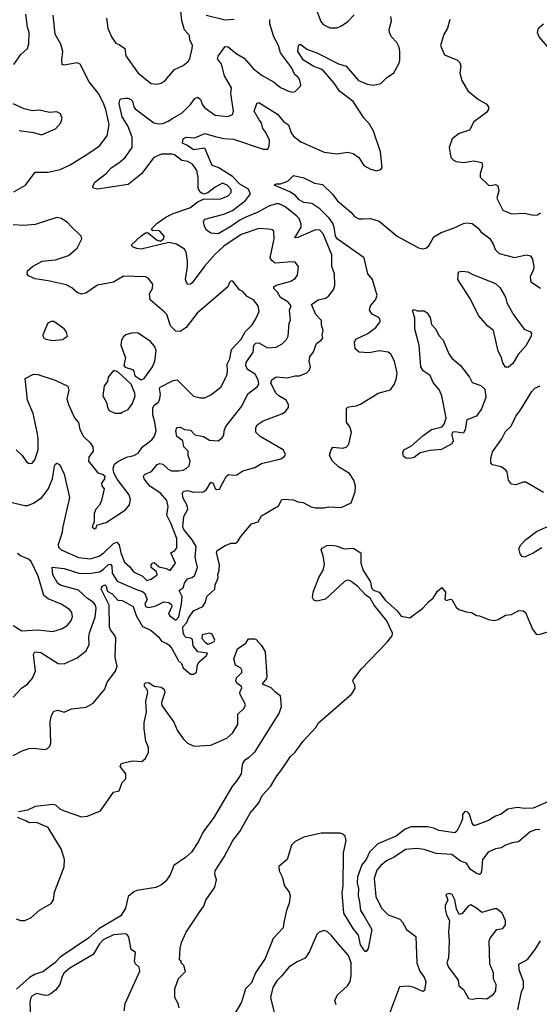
# Model space of a CAD drawing. Extents: x 1892934 to 2008621, y 567149 to 683290.
# Tile 271 of 298: x 1951989 to 1955567, y 656409 to 663184. Entities that reach past the tile are written whole.
import ezdxf

# ---------------------------------------------------------------- set-up
doc = ezdxf.new("R2010")
doc.units = 0

msp = doc.modelspace()

# ---------------------------------------------------------------- linework, layer by layer
at = {"layer": '0CON20XD'}
for points in [[(1952587.1, 663195), (1952596.4, 663125), (1952621.5, 663065), (1952651.2, 663021.2), (1952675, 663012.1), (1952712.9, 662985), (1952720, 662935), (1952804.6, 662814.6), (1952895, 662745.7), (1952935, 662740.8), (1952964.2, 662745.8), (1952990, 662765), (1953055, 662841.4), (1953115, 662869.4), (1953150, 662895), (1953161.4, 662915), (1953177.8, 662985), (1953178.5, 663005), (1953161.5, 663045), (1953159.2, 663075), (1953124.5, 663114.5), (1953105.9, 663175), (1953087.7, 663355)], [(1951916.6, 659866.6), (1952025, 659840), (1952045, 659840.8), (1952085, 659857.1), (1952140.8, 659895), (1952186.2, 659953.8), (1952215.6, 660025), (1952227.9, 660112.1), (1952235, 660126.2), (1952245, 660131.2), (1952265, 660121.2), (1952295, 660056.2), (1952331.5, 659895), (1952284, 659685), (1952281.5, 659655), (1952253.1, 659573.1), (1952255.6, 659555), (1952274.3, 659535), (1952394.3, 659484.3), (1952475.7, 659474.3), (1952535, 659492.2), (1952566.1, 659513.9), (1952635, 659579.3), (1952658.3, 659588.2), (1952675, 659569.4), (1952684.6, 659514.6), (1952710.6, 659450.6), (1952748.1, 659418.1), (1952773, 659385), (1952833.9, 659353.9), (1952865.5, 659325.5), (1952895, 659334.1), (1952935.5, 659365), (1952931.7, 659385), (1952894.2, 659415), (1952895, 659433.8), (1952905, 659447.5), (1952915, 659448), (1952949.4, 659419.4), (1952998, 659408), (1953025, 659393.3), (1953061.4, 659445), (1953030, 659515), (1953057.8, 659532.2), (1953070, 659550), (1953070.2, 659615), (1953030.5, 659720.5), (1953002.3, 659775), (1953010.4, 659835), (1953003.1, 659875), (1952958.7, 659925), (1952884.7, 659975), (1952846.2, 660025), (1952841.9, 660045), (1952853.4, 660056.6), (1952895.7, 660075), (1952935, 660123.1), (1952955, 660129.4), (1952975, 660124.3), (1953010.8, 660090.8), (1953035, 660080), (1953085, 660078.5), (1953115, 660084.5), (1953135.3, 660094.7), (1953155.7, 660115), (1953163.1, 660145), (1953150, 660185), (1953148.5, 660215), (1953120, 660245), (1953111.8, 660285), (1953070.4, 660315), (1953064.2, 660355.8), (1953071.3, 660378.7), (1953095, 660380), (1953124.8, 660364.8), (1953165, 660358.9), (1953195, 660326.5), (1953255, 660316.2), (1953295, 660291.1), (1953355, 660285.6), (1953383.6, 660306.4), (1953394.2, 660325), (1953396.9, 660355), (1953408.9, 660385), (1953518.5, 660525), (1953560.2, 660609.8), (1953625, 660657.1), (1953635.3, 660674.7), (1953630.3, 660705), (1953610.8, 660745), (1953557.1, 660777.1), (1953545.3, 660804.7), (1953548.8, 660825), (1953596.4, 660895), (1953600.4, 660945), (1953615, 660958.5), (1953635, 660959.6), (1953695, 660926.7), (1953755, 660930.6), (1953797.4, 660952.6), (1953826.4, 660983.6), (1953836.9, 661005), (1953843.6, 661095), (1953854.3, 661115.7), (1953846, 661185), (1953858.5, 661215), (1953835, 661242.5), (1953785, 661271.1), (1953765, 661309.1), (1953739.1, 661335), (1953739.4, 661345), (1953755, 661357.1), (1953855.7, 661384.3), (1953885, 661402.2), (1953902.5, 661425), (1953908.1, 661485), (1953885, 661514.2), (1953865, 661518.6), (1953747.7, 661507.7), (1953725, 661526.4), (1953714.7, 661545.3), (1953742.1, 661675), (1953738.3, 661728.3), (1953727.3, 661737.3), (1953702.2, 661742.2), (1953635, 661747.1), (1953514.4, 661705), (1953394.8, 661625.2), (1953335, 661570), (1953265, 661490.8), (1953176.4, 661373.6), (1953165, 661363.3), (1953145, 661360.8), (1953131.3, 661395), (1953144.7, 661485), (1953144.1, 661524.1), (1953134.5, 661585), (1953123.1, 661605), (1953069.7, 661639.7), (1953015, 661649.6), (1952825, 661604.5), (1952795, 661608.6), (1952765, 661621.2), (1952760, 661635), (1952824.6, 661695.4), (1952855, 661718.1), (1952869.7, 661719.7), (1952935, 661666.4), (1952959.8, 661660.2), (1952981.4, 661678.6), (1952982.8, 661695), (1952955, 661727.5), (1952945, 661732.8), (1952905, 661731.1), (1952895.7, 661745), (1952935, 661783.6), (1952994.3, 661825), (1953045, 661850.5), (1953161.7, 661888.3), (1953218, 661932), (1953255, 661948), (1953375, 661950), (1953425, 661970.6), (1953446.2, 661995), (1953444.5, 662015), (1953418.2, 662045), (1953385, 662058.8), (1953335, 662031.8), (1953285, 661991.9), (1953255.9, 661984.1), (1953245, 661987.1), (1953229.4, 661999.4), (1953218.9, 662025), (1953218.5, 662095), (1953209.4, 662145), (1953179.3, 662189.3), (1953147.1, 662207.1), (1953105, 662213.9), (1953055, 662254.2), (1953038.9, 662258.9), (1952965, 662259.5), (1952912.5, 662235), (1952827.5, 662122.5), (1952735, 662050.5), (1952525, 662018), (1952497.5, 662025), (1952492.5, 662035), (1952506.7, 662065), (1952585, 662124.2), (1952618, 662165), (1952671.5, 662198.5), (1952715, 662236.4), (1952763.6, 662305), (1952763.9, 662375), (1952733, 662453), (1952695, 662516), (1952674.4, 662605), (1952678.3, 662631.7), (1952685, 662640), (1952716.9, 662643.1), (1952735, 662643.5), (1952754.3, 662635), (1952765, 662622.9), (1952774.6, 662585), (1952785, 662570), (1952913.8, 662475), (1952945, 662467.5), (1952975, 662470.5), (1953012, 662485), (1953043.1, 662506.9), (1953107.8, 662542.2), (1953165, 662599.2), (1953195, 662642), (1953215, 662650), (1953234.7, 662634.7), (1953248.6, 662598.6), (1953265, 662576.5), (1953335, 662527.5), (1953423.2, 662516.8), (1953455, 662531.2), (1953461.2, 662555), (1953443.3, 662675), (1953446.7, 662715), (1953398.4, 662798.4), (1953378.2, 662878.2), (1953350, 662915), (1953355, 662933.8), (1953405, 662999.4), (1953425, 662997.8), (1953480.4, 662950.4), (1953535, 662918.2), (1953600, 662845), (1953658.6, 662798.6), (1953736.2, 662755), (1953785, 662718), (1953840.9, 662690.9), (1953865, 662685.8), (1953885, 662690), (1953920, 662725), (1953924, 662735), (1953915.6, 662775), (1953902.3, 662792.3), (1953884.2, 662804.2), (1953859.6, 662855), (1953785.4, 662955), (1953772.1, 663005), (1953738.6, 663065), (1953712.5, 663155), (1953711.6, 663185)], [(1951949.5, 662875), (1951997.1, 662945), (1952042.5, 662985), (1952051.4, 663018.6), (1952055.6, 663095), (1952042.6, 663132.6), (1952031.7, 663221.7)], [(1951949.8, 662000.2), (1952028.8, 662045), (1952095, 662133.8), (1952185, 662135.6), (1952266.9, 662153.1), (1952336.1, 662183.9), (1952465.4, 662264.6), (1952539.2, 662315), (1952591.9, 662385), (1952606.4, 662463.6), (1952582.3, 662565), (1952565, 662612.9), (1952531.1, 662675), (1952468.6, 662755), (1952405, 662877.5), (1952385, 662886.7), (1952295, 662870), (1952282.5, 662875), (1952278.8, 662905), (1952286.9, 662965), (1952272.1, 663015), (1952233.6, 663085), (1952218.9, 663215)], [(1954065, 660977.5), (1954075.8, 660995), (1954072.5, 661015), (1954078.9, 661045), (1954066.7, 661085), (1954067.1, 661115), (1954028.2, 661155), (1953998, 661225), (1954045, 661255.7), (1954095, 661268.5), (1954115, 661281.1), (1954150.8, 661325), (1954159.2, 661355), (1954156.5, 661435), (1954139.2, 661485), (1954139.1, 661565), (1954079.1, 661709.1), (1954055, 661734.5), (1954025, 661737.9), (1953905, 661685.8), (1953883.5, 661683.5), (1953926.5, 661755), (1953926.8, 661776.8), (1953912.9, 661815), (1953895.5, 661835), (1953817.5, 661895), (1953775, 661917.1), (1953755, 661917.3), (1953705, 661901.1), (1953625, 661857.1), (1953545.9, 661824.1), (1953505.1, 661804.9), (1953449.4, 661765), (1953355, 661711.1), (1953304.4, 661714.4), (1953276.2, 661735), (1953261.2, 661761.2), (1953254.5, 661795), (1953265, 661810.8), (1953395, 661845.7), (1953455, 661870.2), (1953545, 661940.5), (1953577.5, 661985), (1953565, 662016.4), (1953505, 662052.5), (1953455, 662103.8), (1953355, 662166.5), (1953315, 662181.1), (1953265, 662300), (1953185, 662288), (1953145, 662318.7), (1953109.2, 662335), (1953114.2, 662365), (1953135, 662374.4), (1953195, 662370.5), (1953265, 662399.5), (1953335, 662380.4), (1953395, 662366.8), (1953460.9, 662360.9), (1953665, 662293.5), (1953696.9, 662293.1), (1953707.6, 662312.4), (1953708.2, 662355), (1953685, 662407.5), (1953664.1, 662435), (1953654.7, 662474.7), (1953637.3, 662495), (1953604.5, 662555), (1953622.9, 662607.1), (1953635, 662613.8), (1953765, 662534.6), (1953805, 662482.7), (1953840.7, 662460.7), (1953859.3, 662405), (1953875, 662383.3), (1953925, 662343.1), (1954085, 662272.2), (1954175, 662260.6), (1954245, 662272.5), (1954285, 662262.5), (1954323.8, 662235), (1954359.7, 662179.7), (1954405, 662156), (1954445, 662144.2), (1954475, 662152), (1954485.7, 662165), (1954472.5, 662275), (1954424.1, 662415.9), (1954398.2, 662465), (1954358.7, 662508.7), (1954285, 662620.5), (1954192, 662692), (1954155, 662747.6), (1954081.2, 662831.2), (1954064.2, 662844.2), (1954015, 662861.2), (1953943.9, 662905), (1953904.1, 662965), (1953908.6, 663005), (1953915, 663014), (1953925, 663012.5), (1953965, 662980.5), (1954035, 662956.2), (1954185, 662879.2), (1954236, 662865), (1954321.9, 662765), (1954380.5, 662740.5), (1954426.2, 662733.8), (1954475, 662745.7), (1954515, 662783.3), (1954565, 662816.9), (1954600.8, 662885), (1954605.3, 662904.7), (1954607.3, 662965), (1954601.1, 662995), (1954585, 663025.6), (1954547.6, 663067.6), (1954536.2, 663095), (1954533.9, 663116.1), (1954548.9, 663175), (1954544.1, 663205)], [(1953274.2, 663215), (1953405, 663182.2), (1953465, 663187.5)], [(1954036.9, 663236.9), (1954062.1, 663172.1), (1954079.7, 663149.7), (1954125, 663127.1), (1954175, 663128.6), (1954205, 663140.8), (1954248, 663172), (1954293.1, 663216.9)], [(1954951.6, 663185), (1954934, 663125), (1954908.5, 663081.5), (1954887.5, 663005), (1954915, 662942.9), (1955003.8, 662905), (1955018.7, 662888.7), (1955027.1, 662865), (1955020, 662815), (1955032.5, 662765), (1955075, 662693.3), (1955147.5, 662635), (1955200, 662605), (1955216.1, 662583.9), (1955216, 662565), (1955204.2, 662545), (1955115, 662480), (1955085, 662422.5), (1955015, 662400), (1954965.6, 662365), (1954947.1, 662305), (1954956.5, 662236.5), (1954975, 662216.9), (1954995, 662207.5), (1955045, 662200.8), (1955115, 662212.3), (1955172, 662202), (1955175.7, 662175), (1955160, 662125), (1955159.7, 662099.7), (1955216.2, 662046.2), (1955233.5, 662043.5), (1955265, 662050), (1955280.8, 662040.8), (1955287.3, 662005), (1955274.8, 661954.8), (1955315, 661873.1), (1955375, 661847.1), (1955465, 661853.1), (1955525, 661839.2), (1955555, 661840), (1955574.4, 661855.6)], [(1955635.4, 662985), (1955565.7, 663065), (1955553.1, 663095), (1955560, 663125), (1955595.3, 663154.7)], [(1951985, 662421.4), (1952085, 662408), (1952138.3, 662391.7), (1952235, 662433.8), (1952273.3, 662475), (1952281.2, 662505), (1952270, 662535), (1952245, 662550), (1952195, 662546.2), (1952125, 662560), (1952075, 662557.1), (1952020.3, 662570.3), (1951945, 662605.6)], [(1951945, 658120), (1952006.1, 658153.9), (1952055, 658168.8), (1952085, 658171.2), (1952165, 658161.2), (1952180.5, 658169.5), (1952196, 658184), (1952204, 658205), (1952198.5, 658355), (1952207.1, 658395), (1952224.3, 658425.7), (1952251.7, 658431.7), (1952295, 658420), (1952345, 658440.8), (1952447.3, 658452.7), (1952495, 658482), (1952575, 658576.7), (1952591.9, 658625), (1952648.1, 658701.9), (1952659.6, 658735), (1952646.2, 658795), (1952650.7, 658925), (1952645, 658945.5), (1952615.4, 658985), (1952608.2, 659005), (1952606.3, 659155), (1952550.6, 659265), (1952557.5, 659285), (1952575, 659295.7), (1952585.3, 659285.3), (1952591.1, 659251.1), (1952625, 659233.9), (1952665, 659190.6), (1952695, 659186.2), (1952769.5, 659145), (1952790.2, 659085), (1952835, 659008.2), (1952892.7, 658982.7), (1952948, 658935), (1952966.4, 658906.4), (1953002.4, 658892.4), (1953019.1, 658879.1), (1953037.3, 658857.3), (1953083.1, 658773.1), (1953103.2, 658753.2), (1953115, 658723.8), (1953165, 658680), (1953185, 658680), (1953207.5, 658695), (1953214, 658745), (1953223.8, 658765), (1953275, 658810), (1953282, 658825), (1953215, 658834.2), (1953182.5, 658875), (1953178, 658918), (1953165, 658927.2), (1953135, 658932.5), (1953125, 658944), (1953115.8, 658965.8), (1953111.8, 659005), (1953140.8, 659035), (1953151.4, 659065), (1953185, 659116), (1953250.8, 659145), (1953269.2, 659175), (1953278, 659215), (1953332.9, 659265), (1953334.3, 659295), (1953355, 659342.5), (1953353.1, 659365), (1953363.4, 659396.6), (1953364.6, 659435), (1953343.9, 659515), (1953349.1, 659530.9), (1953405, 659566.7), (1953445, 659581.2), (1953475, 659582), (1953489.3, 659590.7), (1953512.7, 659627.3), (1953585.6, 659714.4), (1953630.5, 659729.5), (1953655, 659770), (1953771.9, 659838.1), (1953795, 659882), (1953805, 659885.7), (1953875, 659879.2), (1953905, 659866.2), (1953941.7, 659861.7), (1953995, 659832), (1954025, 659824), (1954085, 659823.8), (1954115, 659831.2), (1954203.6, 659826.4), (1954271.7, 659858.3), (1954300, 659935), (1954302, 659975), (1954289.4, 660015), (1954260.8, 660060.8), (1954185, 660106.2), (1954142.2, 660145), (1954122.9, 660185), (1954130.5, 660219.5), (1954145, 660243.3), (1954215, 660234.4), (1954237.2, 660242.8), (1954255, 660263.3), (1954274.3, 660345), (1954262.4, 660382.4), (1954240, 660415), (1954238.8, 660511.2), (1954255, 660520.8), (1954305, 660525.8), (1954335, 660537.5), (1954457, 660613), (1954542.3, 660637.7), (1954567.3, 660672.7), (1954581.2, 660708.8), (1954587.9, 660752.1), (1954570.8, 660835), (1954545, 660881.2), (1954526.7, 660895), (1954465, 660904.4), (1954395, 660892.5), (1954325.8, 660895.8), (1954299.5, 660919.5), (1954294.4, 660965), (1954304.3, 660985), (1954385, 661024.4), (1954442, 661065), (1954470, 661105), (1954469.2, 661125), (1954462, 661135), (1954415, 661157.5), (1954398, 661185), (1954403.8, 661215), (1954438.9, 661255), (1954450.9, 661285), (1954418.8, 661395), (1954385.5, 661435), (1954361.4, 661545), (1954174.3, 661675), (1954163.7, 661695), (1954154, 661755), (1954142.2, 661785), (1954118.9, 661818.9), (1954055, 661881.4), (1953999.8, 661919.8), (1953946.5, 661925), (1953914, 661944), (1953885.8, 661975.7), (1953849.3, 661999.3), (1953742, 662045), (1953755, 662053.8), (1953783.9, 662053.9), (1953835, 662072.9), (1953875, 662112), (1953946.1, 662096.1), (1954019.3, 662059.3), (1954075, 662050), (1954142.9, 661982.9), (1954175, 661940.6), (1954269.5, 661859.5), (1954295, 661830), (1954325, 661814.3), (1954355, 661813.3)], [(1951965, 660224), (1952007.1, 660185), (1952035, 660140.8), (1952055, 660130.8), (1952075, 660132.5), (1952092.9, 660155), (1952116.7, 660223.3), (1952116.7, 660305), (1952110, 660345), (1952082.1, 660475), (1952042.9, 660565), (1952026.7, 660715), (1952085, 660745.7), (1952113, 660743), (1952234.4, 660704.4), (1952321.7, 660661.7), (1952327.8, 660635), (1952314, 660575), (1952324.3, 660535), (1952367.1, 660445), (1952395, 660412.5), (1952403.5, 660363.5), (1952428.5, 660315), (1952475, 660271.4), (1952492.9, 660245), (1952494.3, 660215), (1952465, 660173.3), (1952464, 660145), (1952526.1, 660066.1), (1952565, 660054), (1952575.7, 660045), (1952574, 660025), (1952552.9, 659995), (1952555, 659976.7), (1952571.4, 659955), (1952553.5, 659875), (1952537.8, 659842.2), (1952514.4, 659815), (1952501.4, 659785), (1952501.9, 659771.9), (1952501.2, 659728.8), (1952487.5, 659695), (1952505, 659680), (1952516.7, 659685), (1952520, 659705), (1952585, 659724), (1952717.9, 659812.1), (1952745.4, 659844.6), (1952752.7, 659882.7), (1952742.9, 659915), (1952661.3, 660021.3), (1952636.8, 660066.8), (1952632.1, 660097.9), (1952642.5, 660125), (1952665, 660143.1), (1952725, 660174.3), (1952774.3, 660184.3), (1952805, 660201.9), (1952835.4, 660244.6), (1952898.3, 660291.7), (1952916.2, 660313.8), (1952928.9, 660355), (1952920.4, 660415), (1952905.4, 660465), (1952905, 660510), (1952915, 660532), (1952945, 660552), (1952952.9, 660565), (1952959.5, 660605), (1952952.9, 660645), (1952957.5, 660655), (1953045, 660701.9), (1953072.5, 660705), (1953185, 660594.2), (1953235, 660580.8), (1953265, 660582), (1953305, 660602), (1953375, 660656.2), (1953414.3, 660735), (1953419.4, 660765), (1953416.9, 660813.1), (1953435, 660850.6), (1953448.4, 660915), (1953515, 660984.4), (1953540.5, 661035), (1953589.6, 661085), (1953615.6, 661125), (1953636.9, 661175), (1953631.4, 661215), (1953600, 661255), (1953555, 661280), (1953525, 661313.3), (1953502.5, 661325), (1953457.5, 661385), (1953445, 661386.7), (1953433.3, 661375), (1953422.5, 661345), (1953211.9, 661165), (1953135.7, 661065), (1953095, 661038.5), (1953065, 661040), (1953028.2, 661078.2), (1953001.5, 661155), (1952985, 661174.4), (1952887.5, 661255), (1952883.5, 661296.5), (1952904.3, 661335), (1952905.8, 661365), (1952873.3, 661405), (1952855, 661414), (1952705, 661418.6), (1952635, 661376.7), (1952525, 661356.7), (1952445, 661302.9), (1952415, 661294.3), (1952385, 661306.7), (1952348.3, 661338.2), (1952309.6, 661359.6), (1952185, 661387.7), (1952095, 661400.5), (1952050.3, 661420.3), (1952041.2, 661435), (1952044, 661455), (1952078, 661485), (1952145, 661522.9), (1952235, 661531.9), (1952325, 661560.6), (1952385, 661611.2), (1952416.7, 661675), (1952412.5, 661695), (1952338.8, 661765), (1952321.2, 661785), (1952277.5, 661815), (1952245, 661822.5), (1952095, 661774.4), (1952015, 661767.8), (1951945, 661772.9)], [(1954355, 661813.3), (1954405, 661815.5), (1954465, 661797.5), (1954588.6, 661695), (1954735, 661614.4), (1954762.5, 661607.5), (1954785, 661612.5), (1954805, 661628), (1954839.5, 661690.5), (1954890.2, 661719.8), (1954975, 661748.4), (1955045, 661782), (1955065, 661786.2), (1955105, 661780.6), (1955145, 661748.8), (1955164.2, 661725), (1955225, 661678.9), (1955252.2, 661635), (1955263.4, 661603.4), (1955290, 661575), (1955395, 661546.9), (1955475.7, 661565.7), (1955505, 661558), (1955520.8, 661535), (1955530, 661485), (1955527.1, 661465), (1955504.3, 661415), (1955508.8, 661378.8), (1955575, 661335.7)], [(1955333.1, 660793.1), (1955315, 660823.3), (1955303.3, 660865), (1955283.6, 660903.6), (1955250.7, 661045), (1955212.6, 661075), (1955151.3, 661145), (1955087.9, 661267.9), (1955004.6, 661395), (1955011.2, 661448.8), (1955035, 661453.3), (1955075, 661448.6), (1955109.5, 661429.5), (1955265, 661368.6), (1955295, 661342), (1955334.5, 661275), (1955343.1, 661235), (1955391.1, 661151.1), (1955463.1, 661055), (1955506.8, 661036.8), (1955513.4, 661025), (1955509.6, 661005), (1955475, 660940), (1955421, 660879), (1955385, 660818), (1955355, 660793.2), (1955333.1, 660793.1)], [(1954675, 660164.5), (1954647, 660167), (1954631.2, 660181.2), (1954626.1, 660203.9), (1954633.3, 660225), (1954687.6, 660252.4), (1954765, 660321.3), (1954825, 660363.2), (1954897.6, 660382.4), (1954914.7, 660405.3), (1954924.7, 660445), (1954895.4, 660594.6), (1954879.7, 660635), (1954835, 660686.5), (1954815.2, 660735.2), (1954766.7, 660766.8), (1954751.1, 660795), (1954740.6, 660945), (1954709.2, 661055), (1954710.7, 661130.7), (1954692.5, 661185), (1954705, 661190), (1954725, 661180), (1954775, 661180), (1954795, 661167.5), (1954815.8, 661135), (1954825.5, 661085.5), (1954854.2, 661055), (1954875, 661011.2), (1954905, 660977.5), (1954944.2, 660885), (1954964.6, 660854.6), (1955024.6, 660804.6), (1955087.1, 660725), (1955105, 660686.2), (1955165, 660665.7), (1955191.5, 660641.5), (1955198.1, 660585), (1955168.8, 660505), (1955135, 660455.4), (1955068.6, 660431.4), (1955056.8, 660365), (1955045, 660338), (1954985, 660348.5), (1954965.8, 660344.2), (1954963.5, 660325), (1954972.7, 660285), (1954964.4, 660265), (1954894.2, 660225.8), (1954815, 660219.1), (1954746.1, 660203.9), (1954705, 660171.4), (1954675, 660164.5)], [(1952215, 660976.7), (1952285, 660983.8), (1952317.5, 661005), (1952312.5, 661032.5), (1952296.4, 661056.4), (1952225, 661107.5), (1952205, 661107.5), (1952183.6, 661096.4), (1952147.5, 661015), (1952152.5, 660995), (1952170, 660985), (1952215, 660976.7)], [(1952825, 660704.8), (1952847.3, 660715), (1952904.2, 660795), (1952920, 660835), (1952929.2, 660905), (1952917, 660937), (1952889.1, 660969.1), (1952805, 661026.2), (1952765, 661028.8), (1952720, 661015), (1952700.7, 660999.3), (1952690.7, 660979.3), (1952686.7, 660945), (1952718.1, 660858.1), (1952707.3, 660805), (1952715, 660792.1), (1952765, 660777.3), (1952775, 660764.4), (1952783, 660733), (1952825, 660704.8)], [(1951945, 658521.2), (1952001.4, 658585), (1952045, 658614.3), (1952077.7, 658652.3), (1952098.5, 658701.5), (1952083.8, 658815), (1952094, 658835), (1952135, 658828.8), (1952255, 658754.4), (1952295, 658752.2), (1952385, 658792.9), (1952448, 658842), (1952467.5, 658885), (1952466.2, 658936.2), (1952468.8, 658965), (1952508.1, 659071.9), (1952515.8, 659135), (1952510.5, 659155), (1952494.7, 659175), (1952455, 659201.6), (1952395, 659258.4), (1952275, 659290.2), (1952251.5, 659305), (1952217.5, 659365), (1952213.8, 659416.2), (1952295, 659408.4), (1952395.7, 659375.7), (1952465, 659372.9), (1952537.8, 659385), (1952565, 659400.5), (1952600.9, 659435), (1952615, 659438.2), (1952624.2, 659424.3), (1952626.5, 659375), (1952661.2, 659321.2), (1952792.3, 659262.3), (1952835, 659249), (1952850.5, 659235), (1952866.1, 659195), (1952850.5, 659165), (1952856.2, 659145), (1952875, 659139.8), (1952922.5, 659147.5), (1952982.3, 659177.7), (1953015, 659174.6), (1953035, 659158.9), (1953036.7, 659145), (1953014.4, 659095), (1953022.3, 659082.3), (1953065, 659053.1), (1953085.3, 659075), (1953103.1, 659165), (1953107.3, 659215), (1953086.2, 659255), (1953114.1, 659275), (1953123.2, 659306.8), (1953145, 659336.2), (1953175, 659344.8), (1953192.3, 659357.7), (1953213.4, 659415), (1953196.5, 659485), (1953205, 659558), (1953176.9, 659605), (1953119.4, 659675), (1953111.4, 659695), (1953119.1, 659765), (1953147.1, 659815), (1953142, 659842), (1953112.8, 659895), (1953111.1, 659928.9), (1953121.5, 659938.5), (1953145, 659944.4), (1953185, 659932.7), (1953255, 659935.8), (1953275, 659952), (1953305, 660001.4), (1953320.8, 659995), (1953335, 659957.5), (1953345, 659951.5), (1953365, 659952.7), (1953410, 660040), (1953425.8, 660054.2), (1953465, 660048.6), (1953485, 660052.9), (1953525, 660080), (1953607.6, 660102.4), (1953655, 660130.5), (1953786.8, 660163.2), (1953811.7, 660178.3), (1953819.2, 660195), (1953804.2, 660225), (1953646, 660315), (1953614.2, 660345), (1953614.2, 660375), (1953625, 660396), (1953665, 660424.3), (1953795, 660471.4), (1953817.5, 660485), (1953840, 660515), (1953840.8, 660535), (1953824.3, 660565), (1953772.5, 660595), (1953753.4, 660615), (1953719.2, 660685), (1953724.6, 660705), (1953755, 660725.6), (1953831.7, 660718.3), (1953885, 660732.5), (1953915, 660732.5), (1953965, 660753.8), (1953983.8, 660775), (1953990.8, 660795), (1953981.2, 660835), (1953986.7, 660865), (1954011.9, 660898.1), (1954033.1, 660955), (1954065, 660977.5)], [(1952685, 660476.7), (1952695, 660483.3), (1952735, 660502), (1952766.2, 660543.8), (1952783.3, 660595), (1952781.5, 660615), (1952756.2, 660676.2), (1952665, 660761.1), (1952635, 660768.9), (1952598.1, 660725), (1952594.4, 660695), (1952570.6, 660665), (1952560.6, 660595), (1952588.1, 660545), (1952594.4, 660515), (1952606.2, 660495), (1952645, 660476.7), (1952685, 660476.7)], [(1955595, 659931.1), (1955475, 660001.2), (1955455, 660002), (1955405, 659982.9), (1955375, 659987.5), (1955355.6, 660015), (1955345, 660070), (1955335.6, 660085), (1955305, 660106.4), (1955245, 660121.9), (1955233.6, 660133.6), (1955232.1, 660162.1), (1955245, 660209.1), (1955309.4, 660300.6), (1955335, 660350.5), (1955371.2, 660385), (1955387.4, 660415), (1955405, 660455.3), (1955435.6, 660494.4), (1955514.4, 660625.6), (1955535, 660647.5), (1955571.5, 660665)], [(1955585, 659550.8), (1955525, 659512), (1955465, 659486.2), (1955449.3, 659489.3), (1955435, 659507.5), (1955426, 659545), (1955439.7, 659570.3), (1955471.4, 659605), (1955548.3, 659661.7), (1955635, 659700)], [(1953087.5, 656385), (1953080, 656415), (1953056.7, 656455), (1953057.5, 656515), (1953083, 656587), (1953130, 656635), (1953120, 656675), (1953100, 656695), (1953100, 656705), (1953090, 656715), (1953093.3, 656795), (1953103.8, 656835), (1953136.2, 656905), (1953231.2, 657048.8), (1953256.9, 657085), (1953271.1, 657125), (1953331.8, 657215), (1953344.6, 657265.4), (1953333.7, 657305), (1953335, 657327.1), (1953397, 657423), (1953455.9, 657535), (1953505, 657598.7), (1953574.9, 657725.1), (1953635.2, 657795), (1953658.7, 657845), (1953715, 657908.1), (1953758.8, 657981.2), (1953787.6, 658015), (1953853, 658115), (1953885.5, 658144.5), (1953941.2, 658218.8), (1954027.5, 658312.5), (1954046.2, 658345), (1954115.1, 658404.9), (1954275.6, 658545), (1954298, 658585), (1954296.7, 658605), (1954282.3, 658632.3), (1954288, 658645), (1954340.6, 658715), (1954519.5, 658900.5), (1954554.3, 658945), (1954557, 658963), (1954517.9, 659047.9), (1954430.8, 659155), (1954402.5, 659202.5), (1954372.2, 659225), (1954315.5, 659285.5), (1954265, 659322.1), (1954245, 659326.5), (1954225, 659317.5), (1954095, 659195.8), (1954035, 659183.8), (1954015, 659190.5), (1954005, 659207.5), (1954009.8, 659245), (1954049.6, 659345), (1954078, 659395), (1954088.1, 659435), (1954079.3, 659495), (1954065.7, 659535), (1954072.6, 659547.4), (1954104.3, 659565.7), (1954135, 659566.9), (1954165, 659564.4), (1954225, 659543.8), (1954285, 659547.5), (1954337.5, 659515), (1954337.3, 659445), (1954354.4, 659394.4), (1954405.2, 659315), (1954411.1, 659271.1), (1954425, 659259.4), (1954465, 659245.2), (1954508.2, 659188.2), (1954587.2, 659117.2), (1954615, 659078.4), (1954675, 659068), (1954685, 659073.8), (1954763.8, 659135), (1954805, 659181.2), (1954835, 659203.8), (1954865, 659252), (1954895, 659276.7), (1954920, 659245), (1954917, 659197), (1954925, 659187.5), (1954955, 659196.7), (1954965, 659193.3), (1954995, 659142.5), (1955012.5, 659125), (1955065, 659108.8), (1955100, 659105), (1955133.8, 659083.8), (1955155, 659082.5), (1955216.1, 659056.1), (1955255, 659048.8), (1955283.9, 659056.1), (1955335, 659086.2), (1955375, 659091.2), (1955425, 659117.5), (1955455, 659116.7), (1955472.5, 659105), (1955519.5, 658989.5), (1955545, 658956.7), (1955565, 658952.5), (1955625, 658971.2)], [(1951945, 659014.6), (1952005, 658979.7), (1952115, 658986.1), (1952217, 658973), (1952277, 658993), (1952315, 659014.4), (1952340.6, 659045), (1952352.9, 659075), (1952349.2, 659105), (1952331.2, 659125), (1952275, 659162.2), (1952185, 659197.7), (1952155, 659221.8), (1952117.4, 659355), (1952068.5, 659455), (1952051, 659471), (1951995, 659494.8), (1951975, 659509.7)], [(1951980, 657735), (1952045, 657747.5), (1952098.3, 657771.7), (1952215, 657785.7), (1952235, 657782.5), (1952265.7, 657755), (1952295, 657740.9), (1952415, 657698.6), (1952455, 657704.2), (1952545, 657740), (1952635, 657867.5), (1952673, 657877), (1952693.9, 657936.1), (1952720.7, 657959.3), (1952720, 657995), (1952680, 658045), (1952687.5, 658065), (1952715, 658072), (1952765, 658084.2), (1952829.5, 658080.5), (1952855, 658100), (1952876.8, 658143.2), (1952876.9, 658175), (1952858.6, 658218.6), (1952846.4, 658305), (1952846.2, 658345), (1952862.4, 658422.4), (1952858.6, 658495), (1952870.8, 658555), (1952866, 658575), (1952848, 658595), (1952848.8, 658615), (1952855, 658621.2), (1952875, 658624), (1952915, 658598), (1952965, 658590), (1952985, 658575.8), (1952989.6, 658555), (1952966.7, 658485), (1952968.7, 658465), (1953050.2, 658350.2), (1953074.4, 658295), (1953114.6, 658234.6), (1953145, 658205.8), (1953190, 658185), (1953305, 658192.9), (1953415, 658240.8), (1953453.8, 658275), (1953492, 658335), (1953490.8, 658405), (1953534.1, 658445.9), (1953542.8, 658472.8), (1953505.3, 658545), (1953506.7, 658563.2), (1953517.7, 658585), (1953515.5, 658595), (1953485, 658618.9), (1953477.7, 658635), (1953481.2, 658655), (1953517.6, 658692.4), (1953519, 658709), (1953511.8, 658721.8), (1953475, 658743.1), (1953463.6, 658785), (1953488.8, 658855), (1953546.8, 658893.2), (1953565, 658924), (1953605, 658924), (1953618.3, 658918.3), (1953655, 658876.7), (1953679.2, 658835), (1953691.8, 658665), (1953688.3, 658651.7), (1953658.8, 658615), (1953718.8, 658588.8), (1953742.6, 658562.6), (1953783.6, 658533.6), (1953789.6, 658455), (1953775.8, 658414.2), (1953606.1, 658143.9), (1953565, 658104.7), (1953533.8, 658085), (1953522.3, 658065), (1953518.8, 658038.8), (1953513.3, 657995), (1953482.9, 657945), (1953455, 657912.5), (1953324.9, 657695.1), (1953253.3, 657595), (1953220.4, 657529.6), (1953172.8, 657455), (1953131.5, 657418.5), (1953051.1, 657365), (1953025, 657300), (1952995, 657255.5), (1952965, 657230.9), (1952927.2, 657212.8), (1952795, 657191.8), (1952776.2, 657183.8), (1952735, 657150), (1952718.5, 657071.5), (1952685, 657016.5), (1952535, 656927.6), (1952465, 656866.4), (1952267.4, 656732.6), (1952232, 656695), (1952147.7, 656632.3), (1952095, 656616.3), (1952056.5, 656593.5), (1951967.5, 656512.5)], [(1953285, 658887.5), (1953305, 658893.3), (1953327.5, 658905), (1953333.8, 658915), (1953315, 658956.7), (1953295, 658963.5), (1953245, 658950), (1953244.2, 658925), (1953265, 658903.3), (1953285, 658887.5)], [(1955645, 657811.1), (1955525, 657759.4), (1955465, 657756.9), (1955416.8, 657763.2), (1955375, 657756.2), (1955349.3, 657750.7), (1955305, 657717.5), (1955265, 657704.2), (1955216.2, 657673.8), (1955125, 657639.4), (1955115, 657640), (1955105, 657654.2), (1955085, 657717.5), (1955075, 657730.8), (1955055, 657735.8), (1955037.8, 657715), (1955038.2, 657685), (1955026.7, 657655), (1954999.6, 657600.4), (1954985, 657589.4), (1954874.5, 657604.5), (1954841.3, 657621.3), (1954799.1, 657629.1), (1954685, 657630.5), (1954642, 657615), (1954582.2, 657565), (1954455, 657513.3), (1954397.1, 657455), (1954375.2, 657405), (1954345, 657367.7), (1954315.2, 657285), (1954312.2, 657245), (1954322, 657205), (1954318.5, 657155), (1954329.8, 657115), (1954335.9, 657055), (1954360, 657015)], [(1951965, 656997.8), (1951995, 656985.6), (1952025, 656984.4), (1952066.3, 657003.7), (1952124.5, 657055.5), (1952206.6, 657103.4), (1952221.2, 657128.8), (1952228.6, 657181.4), (1952295.8, 657354.2), (1952297.5, 657405), (1952277.1, 657475), (1952184.6, 657624.6), (1952105, 657660), (1952055, 657657.5), (1952032.3, 657672.3), (1951973.7, 657693.7)], [(1954360, 657015), (1954413.6, 656923.6), (1954387.3, 656792.7), (1954375, 656772.5), (1954367, 656773), (1954335, 656818.8), (1954321.5, 656885), (1954285, 656931.4), (1954220.2, 657035), (1954210.2, 657175), (1954216, 657224), (1954219, 657451), (1954236.9, 657535), (1954229.7, 657565), (1954215, 657580), (1954195, 657585.9), (1954065, 657586.6), (1953945, 657557.8), (1953885, 657529.1), (1953859.5, 657505), (1953831.2, 657405), (1953773, 657357), (1953775, 657327.5), (1953795.8, 657285), (1953811.4, 657225), (1953845, 657180), (1953852.5, 657155), (1953845.6, 657105), (1953826.1, 657053.9), (1953806.9, 656975), (1953803.8, 656935), (1953735, 656862.7), (1953680, 656725), (1953612.1, 656625), (1953585, 656556), (1953544, 656516), (1953516.5, 656423.5), (1953464.6, 656335)], [(1955569.3, 657609.3), (1955545, 657610.9), (1955504.1, 657595.9), (1955423.5, 657526.5), (1955380.9, 657519.1), (1955335, 657503.1), (1955306.7, 657485), (1955265, 657479.5), (1955215, 657456.4), (1955174.6, 657405.4), (1955168.9, 657325), (1955165, 657310), (1955155, 657303.1), (1955135, 657308.9), (1955089.8, 657339.8), (1955065, 657380.8), (1955025, 657394.3), (1954965, 657439.3), (1954855.9, 657445.9), (1954774, 657474), (1954721.3, 657481.3), (1954645, 657474.7), (1954567.9, 657422.1), (1954515, 657396.2), (1954476.4, 657365), (1954448.7, 657331.3), (1954430.4, 657275), (1954441.7, 657151.7), (1954480.5, 657070.5), (1954525, 657025.5), (1954605.8, 656995), (1954625.7, 656975), (1954652.8, 656922.8), (1954715.8, 656875.8), (1954722.9, 656695), (1954743.1, 656635), (1954773.1, 656595), (1954785.8, 656564.2), (1954776.2, 656505), (1954765, 656496.7), (1954697.6, 656527.6), (1954664.4, 656534.4), (1954605, 656530), (1954535, 656346)], [(1955105, 656444), (1955145, 656452), (1955205, 656446), (1955252.1, 656477.9), (1955267.8, 656502.2), (1955270.5, 656545), (1955252.3, 656582.3), (1955251.6, 656625), (1955226.7, 656685), (1955221.8, 656845), (1955228.9, 656865), (1955275, 656923.3), (1955315, 656931.2), (1955334, 656955), (1955334.2, 656985), (1955312, 657035), (1955275, 657065.8), (1955255, 657065.6), (1955170.3, 657040.3), (1955135, 657070.8), (1955095, 657093.3), (1955077.5, 657085), (1955035, 657033.8), (1955015, 657027.5), (1954995.6, 657065.6), (1954985, 657126.7), (1954966.2, 657165), (1954945, 657171.2), (1954923.3, 657165), (1954937.5, 657125), (1954918.3, 657091.7), (1954917.5, 657065), (1954926.7, 657025), (1954949.2, 656985), (1954941.4, 656905), (1954946.9, 656845), (1954941.7, 656728.3), (1954935, 656707.5), (1954930.8, 656695), (1954940.8, 656665), (1955008.8, 656575), (1955012.5, 656535), (1955045, 656511.2), (1955078.8, 656448.8), (1955105, 656444)], [(1952709.2, 656365), (1952715.5, 656415.5), (1952816, 656636), (1952812.5, 656665), (1952787, 656687), (1952780, 656705), (1952786.2, 656765), (1952756.7, 656786.7), (1952740, 656870), (1952728.9, 656888.9), (1952715, 656894.3), (1952635, 656886.8), (1952565, 656851.8), (1952539.6, 656825), (1952495, 656752.1), (1952335, 656657.9), (1952295.7, 656625), (1952280.9, 656599.1), (1952265.3, 656544.7), (1952235, 656505.6), (1952205, 656483.1), (1952185, 656471.9), (1952165, 656469.4), (1952105, 656484), (1952073.8, 656465), (1952063, 656447), (1952058.8, 656421.2), (1952063, 656323)], [(1954168, 656405), (1954158.8, 656435), (1954176.2, 656475), (1954245, 656536.2), (1954264.2, 656565), (1954271.9, 656605), (1954270.6, 656695), (1954251.9, 656745), (1954174.2, 656835), (1954134.2, 656885), (1954105, 656909.2), (1954085, 656915.8), (1954051.2, 656905), (1954035, 656888.8), (1953985, 656772), (1953955, 656725.6), (1953898.5, 656701.5), (1953842.9, 656665), (1953795, 656604.3), (1953759.5, 656570.5), (1953731.9, 656525), (1953717.1, 656455), (1953755.4, 656295.4)], [(1955419.2, 656370.8), (1955444.7, 656495), (1955456.8, 656525), (1955456.8, 656566.8), (1955428.8, 656645), (1955425.6, 656684.4), (1955485, 656717.5), (1955538, 656785), (1955575.4, 656845)]]:
    msp.add_lwpolyline(points, dxfattribs=at)

doc.saveas('drawing.dxf')
